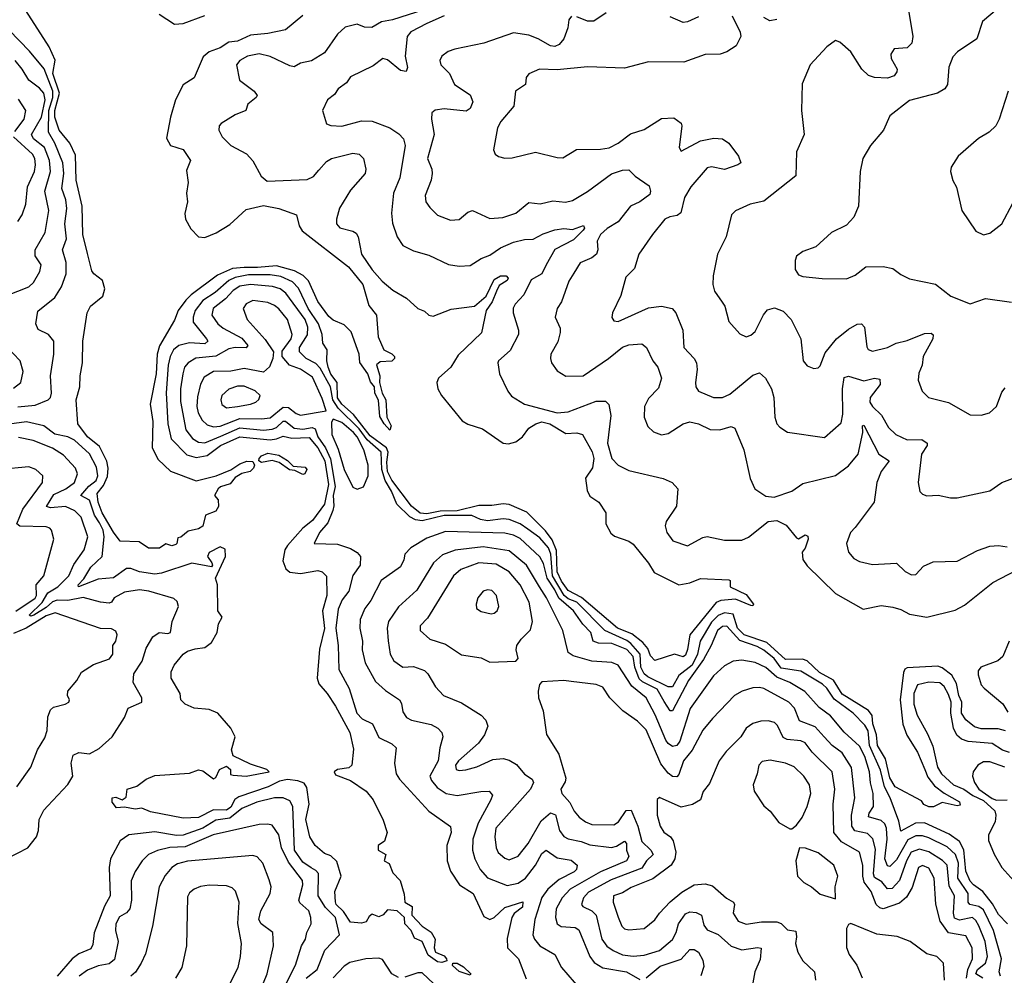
# Model space of a CAD drawing. Extents: x 1552033 to 1694788, y 811965 to 917215.
# Tile 364 of 632: x 1632883 to 1637411, y 899819 to 904213. Entities that reach past the tile are written whole.
import ezdxf

# ---------------------------------------------------------------- set-up
doc = ezdxf.new("R2010")
doc.units = 0

msp = doc.modelspace()

# ---------------------------------------------------------------- linework, layer by layer
at = {"layer": '0CON20XD'}
for points in [[(1634185, 904231.5), (1634105, 904166.2), (1634025, 904149.4), (1633945, 904141.1), (1633885, 904114.6), (1633845, 904109.7), (1633805, 904083.2), (1633755, 904064.8), (1633727.5, 904042.5), (1633685, 903946.2), (1633635, 903912.7), (1633600, 903845), (1633576.7, 903765), (1633558.3, 903668.3), (1633577.5, 903635), (1633635, 903616.7), (1633668.8, 903565), (1633650.3, 903519.7), (1633657.8, 903465), (1633650.7, 903415), (1633654.9, 903375), (1633642.5, 903322.5), (1633645.6, 903295.6), (1633671, 903251), (1633706.2, 903215), (1633735, 903211), (1633786.7, 903233.3), (1633849.2, 903270.8), (1633925, 903339.8), (1634005, 903358.3), (1634075, 903344.3), (1634155.9, 903315.9), (1634168.2, 903265), (1634182.6, 903242.6), (1634395, 903076.1), (1634461.2, 902995), (1634488.3, 902898.3), (1634524.2, 902855), (1634532.5, 902755), (1634557.5, 902695), (1634595, 902677.1), (1634607.1, 902665), (1634607.1, 902655), (1634595, 902643.1), (1634540.6, 902639.4), (1634524.6, 902625.4), (1634539.2, 902575), (1634538, 902545), (1634550.9, 902495), (1634567.7, 902465), (1634572.2, 902385), (1634592.2, 902345), (1634585, 902326), (1634559.6, 902355), (1634538.9, 902388.9), (1634533.4, 902463.4), (1634516.9, 902495), (1634514.3, 902525), (1634497.3, 902547.3), (1634485, 902584.2), (1634447.4, 902637.4), (1634444.4, 902675), (1634407.8, 902777.8), (1634375, 902810), (1634325, 902830.8), (1634305, 902847.5), (1634255, 902917.1), (1634211.8, 903011.8), (1634187.4, 903037.4), (1634147.6, 903057.6), (1634065, 903081.5), (1633977.1, 903072.9), (1633915.9, 903074.1), (1633861.5, 903068.5), (1633792.3, 903037.7), (1633672, 902948), (1633647.2, 902922.8), (1633612.9, 902875), (1633595, 902831.4), (1633526.3, 902713.7), (1633516.3, 902675), (1633510.9, 902585), (1633483.6, 902445), (1633496.4, 902365), (1633493.2, 902245), (1633520.9, 902190.9), (1633576.6, 902136.6), (1633695, 902093.1), (1633786.7, 902115), (1633855, 902142.9), (1633895, 902170), (1633927.8, 902182.2), (1633955, 902180.9), (1633963.8, 902165), (1633958.9, 902151.1), (1633943.8, 902136.2), (1633904.2, 902125.8), (1633875, 902108.2), (1633851.2, 902078.8), (1633806.2, 902065), (1633795.8, 902055), (1633780, 902025), (1633796.7, 902005), (1633797.5, 901975), (1633785, 901952.5), (1633737.5, 901935), (1633726.2, 901883.8), (1633705, 901871.2), (1633658.6, 901861.4), (1633625, 901833.8), (1633610, 901830), (1633606.7, 901805), (1633600.7, 901799.3), (1633583.3, 901793.3), (1633555, 901802.5), (1633527, 901783), (1633515, 901782.5), (1633475, 901782.9), (1633432.7, 901812.7), (1633345, 901814.4), (1633315, 901856.6), (1633263, 901945), (1633244.6, 901995), (1633239.8, 902035), (1633268.7, 902071.3), (1633287.1, 902112.9), (1633290.4, 902150.4), (1633283.7, 902183.7), (1633250.1, 902250.1), (1633195.4, 902295), (1633150, 902355), (1633143.5, 902465), (1633160.7, 902525), (1633162.1, 902575), (1633172.6, 902635), (1633173.3, 902735), (1633193.2, 902865), (1633209.5, 902895), (1633265, 902941.1), (1633274.7, 902975), (1633264.2, 903014.2), (1633224.3, 903044.3), (1633215, 903058), (1633195, 903138.1), (1633174, 903225), (1633171.2, 903355), (1633143.3, 903475), (1633140.6, 903590.6), (1633113.2, 903645), (1633064.6, 903704.6), (1633045, 903764.5), (1633045.5, 903795), (1633065.7, 903875), (1633035.1, 903965), (1633046.5, 904026.5), (1633018.2, 904088.2), (1632912, 904255)], [(1634775, 904268.9), (1634597.2, 904212.8), (1634546.7, 904203.3), (1634503.1, 904176.9), (1634469.2, 904179.2), (1634435, 904191.9), (1634380.9, 904179.1), (1634345, 904147.1), (1634285, 904060.5), (1634226, 904024), (1634175, 904013.5), (1634145, 903996.7), (1634125, 904000.4), (1634035, 904043.6), (1633985, 904055.4), (1633930.8, 904045), (1633895.8, 904025), (1633880, 904005), (1633894.5, 903935), (1633961.9, 903885), (1633975.8, 903865), (1633970.8, 903855), (1633932, 903825), (1633923.8, 903795), (1633875, 903775.6), (1633809.2, 903735), (1633801.4, 903725), (1633799.4, 903705), (1633814.5, 903675), (1633854.7, 903634.7), (1633926, 903596), (1633955, 903564), (1633993.2, 903493.2), (1634021.2, 903471.2), (1634205, 903477.9), (1634235, 903491.5), (1634259.1, 903520.9), (1634295, 903561.1), (1634316.7, 903575), (1634415, 903598.9), (1634445, 903594), (1634463.8, 903575), (1634475.7, 903525.7), (1634471.9, 903505), (1634405, 903428.5), (1634354, 903346), (1634339.6, 903295), (1634340.9, 903275), (1634356.2, 903256.2), (1634415, 903241.1), (1634431.4, 903231.4), (1634439.5, 903215), (1634454.7, 903134.7), (1634505, 903062.2), (1634550.2, 903010.2), (1634598.7, 902968.7), (1634661.8, 902931.8), (1634715, 902885.6), (1634745, 902872.3), (1634765, 902854.6), (1634785, 902849.6), (1634867.8, 902882.2), (1634975, 902895.6), (1635028.3, 902941.7), (1635065, 903018.9), (1635095, 903035.9), (1635120, 903035), (1635130, 903025), (1635125, 903013.8), (1635088.9, 902991.1), (1635075.9, 902964.1), (1635055.6, 902915), (1635029.2, 902875), (1635007.2, 902772.8), (1634900.1, 902669.9), (1634865.4, 902614.6), (1634809.5, 902565), (1634801.3, 902545), (1634806.8, 902515), (1634823.8, 902485), (1634918.9, 902368.9), (1634945, 902353.5), (1635011.2, 902331.2), (1635106.7, 902265), (1635132, 902262), (1635165, 902271.9), (1635196.3, 902295), (1635225.5, 902334.5), (1635257.4, 902355), (1635285, 902363.6), (1635321.3, 902355), (1635395, 902309.9), (1635445, 902313.5), (1635471.7, 902305), (1635516.3, 902226.3), (1635523.2, 902195), (1635517.8, 902152.2), (1635485.6, 902105), (1635492.3, 902047.7), (1635505, 902021.9), (1635546.9, 901995), (1635579.4, 901945), (1635579.2, 901895), (1635601.5, 901851.5), (1635618.1, 901838.1), (1635685, 901815.5), (1635705, 901802), (1635775, 901713.8), (1635800.5, 901670.5), (1635915, 901614), (1635965, 901624), (1636015, 901643.8), (1636145, 901637.5), (1636150, 901635), (1636150, 901605), (1636225, 901570), (1636257.5, 901525), (1636255, 901517.5), (1636245, 901520), (1636175, 901548.7), (1636107.4, 901542.6), (1636086.3, 901533.6), (1635965.6, 901384.4), (1635955, 901316.7), (1635945, 901291.2), (1635935, 901282.5), (1635895, 901296.2), (1635805, 901266.7), (1635785, 901287.5), (1635771.9, 901321.9), (1635749.6, 901349.6), (1635699, 901389), (1635632.5, 901415), (1635466.5, 901556.5), (1635405, 901587.7), (1635375, 901630.9), (1635355, 901674.6), (1635351.5, 901771.5), (1635331.4, 901821.4), (1635301.9, 901861.9), (1635215, 901948.4), (1635135, 901984.3), (1635107.3, 901987.3), (1635055, 901978.8), (1634995, 901978.9), (1634895, 901955.2), (1634816.3, 901953.7), (1634755, 901940.5), (1634725, 901943.5), (1634685, 901975.6), (1634594, 902095), (1634574.8, 902134.8), (1634571.3, 902178.7), (1634578.4, 902225), (1634571, 902245), (1634495, 902299.8), (1634417.9, 902397.9), (1634365, 902445.7), (1634345, 902474.1), (1634342.9, 902545), (1634315, 902583.2), (1634302.6, 902615), (1634296, 902645), (1634297, 902695), (1634278.1, 902725), (1634274, 902765), (1634256.9, 902815), (1634210.3, 902885), (1634165, 902979.2), (1634137.6, 903007.6), (1634085, 903032.7), (1634035, 903040.3), (1633935, 903039.7), (1633875, 903027.4), (1633845.9, 903014.1), (1633781.7, 902958.3), (1633725, 902921.1), (1633690.4, 902875), (1633680.4, 902845), (1633681.6, 902821.6), (1633742.3, 902745), (1633747.9, 902735), (1633735, 902723.1), (1633665, 902726.5), (1633614.9, 902715.1), (1633590.8, 902695), (1633575.4, 902664.6), (1633566.4, 902625), (1633556.9, 902496.9), (1633563.9, 902355), (1633579.5, 902285), (1633651.8, 902211.8), (1633695, 902199.8), (1633745, 902209.2), (1633806.8, 902255), (1633895, 902294.1), (1634035, 902280.9), (1634065, 902284.9), (1634095, 902297.5), (1634135, 902288.6), (1634215, 902291.6), (1634255.2, 902245), (1634286.2, 902183.8), (1634303.9, 902075), (1634284.8, 901985.2), (1634229.3, 901910.7), (1634185, 901874.8), (1634115.5, 901795), (1634102.8, 901775), (1634094, 901725), (1634107.5, 901687.5), (1634125, 901673.2), (1634175, 901665.7), (1634255, 901680.4), (1634274, 901674), (1634294.5, 901654.5), (1634295.3, 901565), (1634276.3, 901495), (1634285, 901413.3), (1634261.7, 901318.3), (1634251.1, 901185), (1634259.7, 901159.7), (1634297.7, 901115), (1634335, 901056.5), (1634401.1, 900935), (1634418.3, 900858.3), (1634410.8, 900785), (1634397.6, 900772.4), (1634345, 900765.7), (1634328.8, 900755), (1634335, 900741.4), (1634404.1, 900714.1), (1634476.5, 900665), (1634509.2, 900625), (1634555, 900532.5), (1634573.3, 900475), (1634561.2, 900435), (1634531.2, 900415), (1634532, 900395), (1634566.7, 900375), (1634560, 900345), (1634583, 900333), (1634599.3, 900289.3), (1634632.5, 900255), (1634651.7, 900191.7), (1634654.7, 900154.7), (1634688.8, 900135), (1634686.2, 900095), (1634735, 900044.5), (1634775, 900018), (1634794.4, 899985), (1634789.2, 899945), (1634795, 899925.8), (1634835, 899908.5), (1634846.5, 899895), (1634847.1, 899885), (1634825, 899877.5), (1634805, 899881.5), (1634761.1, 899911.1), (1634734.2, 899975), (1634699.6, 899989.6), (1634684.3, 900025), (1634653.8, 900055), (1634652.5, 900085), (1634620, 900115), (1634575, 900120), (1634555, 900097.5), (1634535, 900087.5), (1634505, 900100), (1634490.7, 900089.3), (1634476, 900064), (1634455, 900058.8), (1634405, 900062.5), (1634372.7, 900112.7), (1634338.8, 900145), (1634336.4, 900156.4), (1634332, 900205), (1634361.4, 900275), (1634341.8, 900341.8), (1634315, 900368.8), (1634285, 900379.2), (1634242, 900415), (1634217.1, 900455), (1634198.5, 900535), (1634214.7, 900605.3), (1634203.2, 900683.2), (1634191.7, 900701.7), (1634163.2, 900713.2), (1634115, 900719.2), (1634078.6, 900711.4), (1634025.7, 900685), (1633890.8, 900639.3), (1633873.4, 900626.6), (1633855, 900592.7), (1633835, 900577.9), (1633775, 900579.2), (1633705, 900544.6), (1633635, 900541.4), (1633485, 900570), (1633445, 900587.5), (1633415, 900583.3), (1633365, 900592.5), (1633328.3, 900588.3), (1633308, 900615), (1633309.2, 900635), (1633325, 900637.3), (1633355, 900625.7), (1633372.7, 900637.3), (1633377.5, 900675), (1633421.5, 900688.5), (1633465, 900720.3), (1633505, 900737.5), (1633665, 900747.8), (1633705, 900763.3), (1633725, 900759.2), (1633775, 900722.5), (1633785, 900728.8), (1633801.5, 900765), (1633835, 900780.6), (1633852.7, 900765), (1633852.7, 900742.7), (1633865, 900739.2), (1633925, 900734.3), (1634030, 900755), (1634020, 900765), (1633945, 900789.4), (1633865, 900827.5), (1633857.8, 900855), (1633874.4, 900915), (1633853.9, 900955), (1633794.8, 901024.8), (1633755, 901040.4), (1633685, 901046.5), (1633644.2, 901065), (1633624.2, 901085), (1633622, 901115), (1633580, 901185), (1633579.2, 901215), (1633594, 901245), (1633635, 901295.8), (1633655, 901310), (1633690.8, 901320.8)], [(1637378, 904262), (1637310.6, 904205), (1637285, 904124.4), (1637195.6, 904065), (1637175, 904041.4), (1637156, 903994), (1637149.5, 903915), (1637138.1, 903895), (1637104.7, 903875.3), (1636975, 903841.9), (1636885, 903771.2), (1636855.6, 903704.4), (1636795.8, 903635), (1636760.8, 903575), (1636748, 903515), (1636741.2, 903355), (1636718.8, 903305), (1636685, 903268.8), (1636616.7, 903235), (1636545, 903168.8), (1636485, 903147.5), (1636456.2, 903125), (1636450, 903105), (1636450, 903065), (1636465, 903040), (1636485, 903032), (1636573.2, 903023.2), (1636685, 903020.8), (1636725, 903038), (1636775, 903077.1), (1636855, 903078.6), (1636899.5, 903069.5), (1636935, 903041.2), (1636975, 903020.8), (1637095, 902997.5), (1637165, 902941.1), (1637255, 902907.1), (1637325, 902931.1), (1637445, 902914.6)], [(1633525, 904238.5), (1633595, 904192.7), (1633635, 904195.4), (1633735, 904232.3)], [(1634835, 904231.1), (1634755, 904195.8), (1634682.7, 904157.3), (1634664.6, 904135), (1634656.6, 904045), (1634667.5, 903992.5), (1634660.5, 903975), (1634635, 903978.7), (1634575, 904027.7), (1634553.8, 904035), (1634508.8, 904001.2), (1634405, 903950), (1634386.7, 903923.3), (1634348, 903895), (1634330.9, 903869.1), (1634298.6, 903845), (1634275.7, 903795), (1634295, 903734), (1634315, 903726.9), (1634365, 903723.8), (1634455, 903748), (1634505, 903745.9), (1634585.7, 903715), (1634627.4, 903687.4), (1634648.2, 903665), (1634655.4, 903635), (1634632, 903485), (1634602.7, 903415), (1634593.1, 903323.1), (1634598, 903278), (1634618.9, 903215), (1634645.8, 903175), (1634695, 903149.5), (1634765, 903130.9), (1634855, 903086.9), (1634905, 903080), (1634955, 903083.1), (1635005, 903115.6), (1635045, 903130.4), (1635095, 903163.8), (1635155, 903190.4), (1635205, 903202.9), (1635245, 903203.2), (1635291, 903229), (1635345, 903247.2), (1635385, 903252.7), (1635425, 903248), (1635476, 903266), (1635480.9, 903255), (1635475.3, 903245), (1635429.9, 903200.1), (1635344.5, 903155.5), (1635304.3, 903085), (1635285, 903044.6), (1635235, 903016.5), (1635201.9, 902948.1), (1635162.7, 902905), (1635153.4, 902886.6), (1635152.3, 902865), (1635176.6, 902785), (1635177.2, 902765), (1635138.3, 902691.7), (1635085.8, 902645), (1635082.5, 902635), (1635089.2, 902585), (1635128.1, 902505), (1635145, 902481.4), (1635204.6, 902444.6), (1635355, 902404.6), (1635405, 902409.2), (1635535, 902458.5), (1635578.1, 902458.1), (1635593, 902443), (1635602.2, 902392.2), (1635587.3, 902265), (1635606.2, 902195), (1635636.2, 902165), (1635685, 902140.6), (1635842.7, 902102.7), (1635883.3, 902085), (1635910, 902055), (1635904.1, 901975.9), (1635855.8, 901905), (1635851.4, 901885), (1635858.9, 901855), (1635886.3, 901816.3), (1635955, 901794.1), (1636025, 901832.6), (1636045, 901837), (1636125, 901819.7), (1636205, 901819.4), (1636235, 901834.1), (1636325, 901904.9), (1636365, 901910.5), (1636408, 901888), (1636455, 901830), (1636465, 901826), (1636495, 901843.8), (1636508, 901838), (1636509.2, 901825), (1636495, 901782.5), (1636481.9, 901765), (1636485, 901731.2), (1636505, 901702), (1636635, 901574.4), (1636762, 901502), (1636845, 901518.6), (1636898.3, 901511.7)], [(1635421.3, 904228.7), (1635408.2, 904211.8), (1635404.6, 904175), (1635385.7, 904124.3), (1635365, 904099.6), (1635345, 904089.6), (1635325, 904092.2), (1635268.2, 904125), (1635225, 904141.1), (1635155, 904152.3), (1635017.5, 904105), (1634885, 904078.1), (1634853.9, 904066.1), (1634824.2, 904045), (1634815.8, 904025), (1634820, 904005), (1634859.2, 903965), (1634882.5, 903915), (1634955, 903867.5), (1634966.7, 903835), (1634955.7, 903805), (1634937.1, 903792.9), (1634835, 903802.9), (1634793.6, 903796.4), (1634779.2, 903785), (1634776.5, 903755), (1634789.4, 903685), (1634758.2, 903575), (1634778.2, 903525), (1634780, 903505), (1634775.5, 903475), (1634747.3, 903405), (1634751.5, 903375), (1634768.9, 903348.9), (1634805, 903314.4), (1634865, 903290.5), (1634905, 903294.5), (1634945, 903328.1), (1634965, 903335.6), (1635045, 903298.9), (1635105, 903303.1), (1635165, 903322.9), (1635225, 903371.8), (1635276.6, 903366.6), (1635335, 903379.6), (1635394, 903374), (1635425, 903381.8), (1635495, 903423.2), (1635605, 903503.6), (1635655, 903521.2), (1635685, 903521.8), (1635713.6, 903493.6), (1635778.7, 903448.7), (1635784.4, 903425), (1635780.5, 903409.5), (1635734.8, 903375.2), (1635692.2, 903355), (1635635, 903283.8), (1635585, 903252.7), (1635554.6, 903225), (1635538.8, 903195), (1635541.8, 903155), (1635536.4, 903135), (1635515, 903118.2), (1635460.6, 903095), (1635432.5, 903047.5), (1635409.5, 903010.5), (1635375, 902916.2), (1635355.8, 902885), (1635345.6, 902845), (1635368.4, 902795), (1635368.6, 902775), (1635357.6, 902732.4), (1635326.7, 902675), (1635324.4, 902655), (1635328.6, 902635), (1635355, 902598), (1635395, 902574.4), (1635475, 902575.6), (1635591.2, 902655), (1635655, 902706.5), (1635685, 902717.8), (1635745, 902722.9), (1635765.6, 902705), (1635794.5, 902645), (1635818.1, 902615), (1635835.5, 902565), (1635821.7, 902518.3), (1635775, 902470.9), (1635756.1, 902435), (1635754.6, 902385), (1635772.7, 902342.7), (1635797.6, 902317.6), (1635835, 902304.5), (1635865, 902310.8), (1635935, 902354), (1635965, 902363.4), (1636005, 902355.3), (1636058.5, 902328.5), (1636102.5, 902327.5), (1636155, 902342.5), (1636172.5, 902335), (1636212.9, 902235), (1636243, 902103), (1636264.2, 902055), (1636315, 902022), (1636353, 902017), (1636435, 902045.5), (1636485, 902080), (1636635, 902116.7), (1636695, 902161.3), (1636739.4, 902215), (1636760.3, 902315), (1636760, 902345), (1636765, 902349.2), (1636835, 902215.4), (1636881.4, 902185), (1636845.5, 902135), (1636825.8, 902085), (1636812.2, 901995), (1636725, 901878.5), (1636704.4, 901855), (1636685.6, 901805), (1636694.4, 901765), (1636720, 901735), (1636745, 901720.9), (1636805, 901707.3), (1636915, 901714.2), (1636955, 901676.2), (1636985, 901660), (1637005, 901662.5), (1637039.3, 901700.7), (1637085, 901720), (1637195, 901723.8), (1637288.1, 901771.9), (1637345, 901791.4), (1637385, 901795.7), (1637425, 901789.4)], [(1636160.4, 904230.4), (1636196.9, 904155), (1636199.2, 904135), (1636177.6, 904092.4), (1636135, 904064.5), (1636105, 904054.5), (1636035, 904052.2), (1635938, 904018), (1635775, 904019.4), (1635665, 903990.6), (1635495, 903996.2), (1635355, 903982), (1635274.5, 903985.5), (1635225, 903963.8), (1635212.7, 903947.3), (1635210, 903915), (1635163.1, 903885), (1635155.3, 903814.7), (1635096.5, 903745), (1635080.9, 903715), (1635062, 903615), (1635070, 903595), (1635085, 903583.8), (1635115, 903576.2), (1635147.7, 903577.7), (1635255, 903603.3), (1635355, 903578.6), (1635381.7, 903578.3), (1635444.5, 903615.5), (1635555, 903616.9), (1635595, 903623.3), (1635635, 903644.5), (1635691.7, 903688.3), (1635755, 903707.8)], [(1635581.2, 904245), (1635523.6, 904206.4), (1635495, 904205.6), (1635445, 904226.5)], [(1636005, 904225.4), (1635955, 904202.7), (1635935, 904200.3), (1635875, 904225.8)], [(1636972.2, 904247.8), (1636990, 904135), (1636986.2, 904105), (1636965, 904084.2), (1636905, 904079.2), (1636888.9, 904055), (1636891.1, 904035), (1636918.1, 903985), (1636917.5, 903972.5), (1636904.2, 903955), (1636875, 903944.7), (1636815, 903947.6), (1636786.9, 903956.9), (1636756.4, 903985), (1636705, 904065.7), (1636655, 904110), (1636635, 904116.7), (1636595, 904088.8), (1636518.8, 904005), (1636482.3, 903917.7), (1636478.8, 903795), (1636490.8, 903685), (1636455.8, 903605), (1636452.9, 903495), (1636305, 903378.1), (1636243.3, 903365), (1636175, 903333.3), (1636156.7, 903315), (1636132, 903215), (1636092, 903135), (1636072, 903035), (1636071.2, 902995), (1636078.8, 902965), (1636114.1, 902914.1), (1636126, 902895), (1636143.8, 902825), (1636195, 902768.8), (1636224.3, 902754.3), (1636245, 902761.9), (1636265, 902778.6), (1636303.6, 902856.4), (1636321.7, 902878.3), (1636355, 902887.5), (1636395, 902872.5), (1636430.9, 902835), (1636475.9, 902745.9), (1636485.7, 902645), (1636505, 902620.8), (1636535, 902609.2), (1636555, 902611.4), (1636565, 902621.2), (1636588.2, 902681.8), (1636639.6, 902745), (1636695, 902789.6), (1636735, 902812.7), (1636755, 902814.4), (1636769.2, 902799.2), (1636778.5, 902708.5), (1636785.7, 902695.7), (1636805, 902689.4), (1636875, 902705.3), (1636914.2, 902725.7), (1636965, 902737.2), (1637045, 902770), (1637075, 902771.9), (1637083.5, 902763.5), (1637082.3, 902745), (1637038.8, 902665), (1637033.2, 902625), (1637018.3, 902588.3), (1637015.8, 902555), (1637034.3, 902505), (1637063.3, 902475), (1637155, 902453.1), (1637255, 902396), (1637305.6, 902394.4), (1637343.3, 902405), (1637375, 902433.8), (1637400.2, 902499.8), (1637415, 902520.8)], [(1636365, 904214.4), (1636333, 904207), (1636305, 904222.5)], [(1632875, 902433.1), (1632955, 902440.3), (1633014.7, 902465.3), (1633024.6, 902475.4), (1633029.1, 902495), (1633025.3, 902575), (1633040, 902675), (1633040.5, 902735), (1633015.8, 902765), (1632967.8, 902787.8), (1632956.9, 902815), (1632966.7, 902873.3), (1633044.2, 902935.7), (1633076, 902985), (1633097.6, 903045), (1633097.1, 903097.1), (1633080.6, 903155), (1633098.3, 903205), (1633090.5, 903275), (1633099.8, 903345), (1633094.8, 903385.2), (1633077, 903437), (1633085.8, 903505), (1633082.5, 903555), (1633045.5, 903645), (1633015.2, 903695), (1633017.7, 903795), (1633035.9, 903855), (1633035.7, 903885), (1632996.3, 903986.3), (1632928.4, 904068.4), (1632835.4, 904165)], [(1632824.4, 902945), (1632925.6, 902985), (1632946.2, 903005), (1632976.2, 903055), (1632982.1, 903085), (1632955, 903127.5), (1632954, 903154), (1633001.2, 903235), (1633017, 903335), (1632998.3, 903425), (1633024.5, 903515), (1633020.3, 903565), (1632997, 903625), (1632946.2, 903665), (1632936.9, 903685), (1632983.7, 903765), (1633000.4, 903845), (1632994.7, 903875), (1632975, 903898.2), (1632925, 903934.7), (1632895.2, 903985), (1632862.8, 904025)], [(1632860.5, 903699.5), (1632904.1, 903755), (1632912.3, 903795), (1632877.5, 903847.5)], [(1637429.2, 903885), (1637388, 903755), (1637372, 903725), (1637341.2, 903695), (1637293.3, 903666.7), (1637198.8, 903585), (1637166.7, 903535), (1637163.8, 903515), (1637174.2, 903474.2), (1637192.3, 903442.3), (1637216.2, 903335), (1637280.5, 903240.5), (1637315, 903224), (1637345, 903232), (1637400, 903275), (1637451.3, 903368.7)], [(1635755, 903707.8), (1635835, 903758.6), (1635892.3, 903762.3), (1635925, 903736.7), (1635928.8, 903725), (1635916, 903625), (1635925, 903608.8), (1636015, 903655.5), (1636075, 903667.5), (1636115, 903665.7), (1636144.2, 903645), (1636188.6, 903585), (1636199.2, 903555), (1636186.7, 903545), (1636125, 903524.8), (1636065, 903535.7), (1636045, 903531.4), (1635969.5, 903445), (1635940, 903395), (1635924.5, 903325), (1635907.6, 903312.4), (1635873.4, 903306.6), (1635850.6, 903295), (1635793.1, 903225), (1635730.6, 903135), (1635710.9, 903069.1), (1635670.9, 903029.1), (1635648.6, 902945), (1635610, 902865), (1635606.4, 902843.6), (1635615, 902828.8), (1635635, 902825.8), (1635775, 902888.7), (1635835, 902895.4), (1635884.2, 902885), (1635900.5, 902865), (1635932.3, 902785), (1635938.2, 902705), (1635984.4, 902655), (1635995.5, 902635), (1635998.2, 902605), (1635990.6, 902545), (1635992.9, 902525), (1636005.5, 902505.5), (1636073.3, 902475), (1636115, 902475.4), (1636148.7, 902491.3), (1636255, 902578.1), (1636285, 902589.2), (1636312.9, 902565), (1636341.1, 902515), (1636352.2, 902475), (1636355.6, 902385), (1636365.8, 902355), (1636378.7, 902338.7), (1636415, 902315.7), (1636585, 902291.4), (1636661.3, 902358.7), (1636669.5, 902399.5), (1636666.7, 902515), (1636675, 902567.8), (1636695, 902574.5), (1636765, 902552.5), (1636815, 902565.3), (1636839.6, 902559.6), (1636840.3, 902535), (1636793.8, 902475), (1636793.7, 902455), (1636804.7, 902435), (1636846.2, 902395), (1636878.3, 902338.3), (1636913.1, 902305), (1636965, 902281.5), (1637032.7, 902282.7), (1637057.1, 902265), (1637056.5, 902255), (1637030.5, 902215), (1637015.6, 902085), (1637023.4, 902043.4), (1637035, 902030.8), (1637055, 902024.3), (1637106.8, 902026.8), (1637164.3, 902014.3), (1637195, 902014.3), (1637345, 902046.7), (1637400, 902085), (1637461.7, 902108.3)], [(1632875.3, 903284.7), (1632895.4, 903315), (1632911.2, 903365), (1632918.7, 903445), (1632952, 903515), (1632956.8, 903545), (1632952.8, 903575), (1632942.5, 903595), (1632855.2, 903675)], [(1637417.1, 900942.9), (1637382.7, 900952.7), (1637305, 900952.2), (1637275, 900961.8), (1637235, 900993.4), (1637215, 901023.5), (1637215.6, 901075), (1637202.1, 901105), (1637191.2, 901161.2), (1637169.5, 901199.5), (1637125, 901232.3), (1637105, 901239.8), (1636965, 901232.9), (1636953.7, 901226.3), (1636948.5, 901211.5), (1636932.1, 901085), (1636944.2, 900974.2), (1636963.4, 900923.4), (1637012.8, 900845), (1637045.6, 900765.6), (1637059.3, 900729.3), (1637090.4, 900690.4), (1637135, 900656), (1637205, 900616.7), (1637209.1, 900600.9), (1637195, 900598.1), (1637126.1, 900613.9), (1637086.4, 900593.6), (1637065, 900592.9), (1637042, 900605), (1637031.2, 900621.2), (1636910, 900685), (1636885, 900726.4), (1636865.4, 900815), (1636828.4, 900875), (1636823.3, 900925), (1636806.7, 900975), (1636803, 901013), (1636787.2, 901037.2), (1636665, 901112.1), (1636625.4, 901175.4), (1636561.5, 901211.5), (1636504.8, 901265), (1636483.2, 901273.2), (1636405, 901270.3), (1636319.2, 901349.2), (1636214.7, 901384.7), (1636184.9, 901414.8), (1636165, 901480.2), (1636125, 901484.9), (1636095, 901472.6), (1636065, 901442.6), (1636012.4, 901355), (1636001, 901295), (1635976.4, 901245), (1635915, 901197), (1635885, 901144.8), (1635865, 901145.6), (1635771.5, 901191.5), (1635755.5, 901205), (1635740.6, 901235), (1635737.1, 901295), (1635693.4, 901345), (1635675, 901358.8), (1635573.7, 901403.7), (1635445, 901533.9), (1635405, 901550.6), (1635386.7, 901565), (1635333.6, 901655), (1635326.1, 901756.1), (1635315.3, 901785), (1635275, 901829.7), (1635220.9, 901870.9), (1635185, 901894.5), (1635134, 901914), (1635107.1, 901917.1), (1635035, 901908.9), (1635002.9, 901915), (1634963.3, 901933.3), (1634835, 901932.5), (1634735, 901908.8), (1634703.1, 901913.1), (1634676.8, 901926.8), (1634618.2, 901985), (1634593.7, 902045), (1634563.4, 902093.4), (1634549.3, 902145), (1634545.5, 902225), (1634481.1, 902281.1), (1634445, 902331.2), (1634347.4, 902427.4), (1634324.1, 902465), (1634312.7, 902525), (1634265, 902611), (1634245, 902632.5), (1634201.5, 902655), (1634169.4, 902685), (1634170.6, 902705), (1634206.7, 902763.3), (1634208.6, 902798.6), (1634196.1, 902835), (1634107.3, 902955), (1634081.8, 902975), (1634045.8, 902985.9), (1633945, 902995.4), (1633895, 902987.1), (1633865, 902968), (1633830, 902930), (1633772.9, 902885), (1633767.1, 902855), (1633793.9, 902815), (1633819.2, 902795), (1633905, 902748.9), (1633933.3, 902715), (1633925, 902703.8), (1633875, 902706.1), (1633845, 902700), (1633785, 902666.1), (1633693.4, 902656.6), (1633658, 902635), (1633642, 902615), (1633633.5, 902585), (1633622.5, 902515), (1633623.2, 902456.8), (1633647.8, 902327.8), (1633677.8, 902287.8), (1633705, 902270.7), (1633735, 902266.7), (1633808.4, 902298.4), (1633895, 902336.7), (1634005, 902326.2), (1634045, 902329.5), (1634065, 902338.4), (1634095, 902367.4), (1634105, 902366.2), (1634145, 902334.5), (1634185, 902329.5), (1634228.1, 902338.1), (1634241.8, 902331.8), (1634254.7, 902295), (1634289.2, 902245), (1634313.4, 902193.4), (1634333.5, 902066.5), (1634324.3, 902025), (1634328.1, 901978.1), (1634323.7, 901956.3), (1634300.2, 901899.8), (1634261.9, 901855), (1634237.5, 901805), (1634345, 901801.5), (1634405, 901781.8), (1634435, 901763.6), (1634450.8, 901745), (1634449.5, 901705), (1634415, 901656.9), (1634397.2, 901585), (1634365.8, 901545), (1634347.8, 901502.2), (1634337, 901415), (1634348.6, 901335), (1634350.7, 901225), (1634398.4, 901138.4), (1634434.1, 901024.1), (1634457.7, 900997.7), (1634506.2, 900975), (1634535, 900912.1), (1634595, 900883.1), (1634614.4, 900865), (1634606.4, 900795), (1634615.4, 900745), (1634630.1, 900720.1), (1634765, 900573.5), (1634865, 900503.3), (1634867.5, 900475), (1634847.3, 900415), (1634848.9, 900345), (1634865, 900297.5), (1634906.2, 900235), (1634968.2, 900195), (1635018.6, 900088.6), (1635045, 900075.3), (1635066, 900084), (1635115, 900131.2), (1635196.7, 900156.7), (1635195, 900132.3), (1635157.4, 900102.6), (1635147.3, 900085), (1635125, 899988.8), (1635127.2, 899945), (1635176.6, 899895), (1635211.9, 899801.9)], [(1633775, 902340.2), (1633805, 902344), (1633895, 902378.4), (1633995, 902377.1), (1634035, 902382.5), (1634095, 902431.1), (1634119.2, 902429.2), (1634155, 902401.5), (1634175, 902394.4), (1634292.5, 902415), (1634275, 902470.6), (1634229.3, 902569.3), (1634175, 902606.6), (1634124.9, 902624.9), (1634090.2, 902665), (1634091.1, 902688.9), (1634131.2, 902745), (1634136.4, 902765), (1634115.3, 902835), (1634075, 902884.1), (1634055, 902899.4), (1634025, 902911.8), (1633955, 902921.1), (1633925, 902906.7), (1633911.1, 902885), (1633928.8, 902835), (1634013, 902743), (1634050, 902685), (1634047.3, 902655), (1634032.8, 902617.2), (1634005, 902591.7), (1633915, 902608.5), (1633855, 902597.1), (1633775, 902595.2), (1633731.2, 902568.8), (1633715, 902537.1), (1633700.7, 902479.3), (1633698.7, 902435), (1633704.7, 902405.3), (1633722, 902372), (1633745, 902349.3), (1633775, 902340.2)], [(1632855, 902518.2), (1632889.1, 902545), (1632899.6, 902595), (1632885.5, 902645), (1632821, 902711)], [(1633835, 902428.5), (1633885, 902434), (1633945, 902444.8), (1633968.6, 902455), (1633982.9, 902467.1), (1633990, 902485), (1633965.8, 902505.8), (1633915, 902527.8), (1633885, 902527.9), (1633845, 902514), (1633812.7, 902485), (1633808.7, 902465), (1633812.9, 902442.9), (1633835, 902428.5)], [(1633690.8, 901320.8), (1633735, 901325.6), (1633765, 901348.6), (1633791.5, 901395), (1633797.1, 901435), (1633813.8, 901465), (1633794.7, 901495), (1633792.5, 901615), (1633783.2, 901645), (1633830.4, 901745), (1633827.8, 901777.8), (1633805, 901788.4), (1633755, 901763.2), (1633746.7, 901745), (1633766.8, 901715), (1633770.3, 901705), (1633765, 901696.5), (1633674.7, 901714.7), (1633535, 901667.4), (1633505, 901664), (1633435, 901673.9), (1633395, 901689.6), (1633375, 901688.7), (1633315, 901646.8), (1633245, 901640.1), (1633154.5, 901604.5), (1633151.7, 901615), (1633178.8, 901641.2), (1633210.5, 901695), (1633262.9, 901745), (1633271.2, 901835), (1633266.9, 901865), (1633250, 901900), (1633227.9, 901935), (1633205, 902003), (1633165.3, 902025), (1633201.3, 902068.7), (1633235, 902094), (1633242.7, 902115), (1633237.1, 902155), (1633205, 902217.4), (1633135, 902278.9), (1633104.3, 902294.3), (1633045, 902306.6), (1632995, 902345.7), (1632915, 902363.6), (1632835, 902353.3)], [(1634435, 902054.2), (1634463.8, 902065), (1634485.4, 902115), (1634485.4, 902164.6), (1634466.2, 902235), (1634435, 902295.2), (1634418, 902315), (1634365, 902360.8), (1634324.3, 902375.7), (1634317.1, 902362.9), (1634319.6, 902305), (1634347.9, 902237.9), (1634376.1, 902145), (1634415, 902063.8), (1634435, 902054.2)], [(1633012.4, 900597.6), (1633105, 900695.6), (1633128.2, 900735), (1633119.5, 900795), (1633128.9, 900831.1), (1633155, 900842.9), (1633205, 900837.9), (1633248.3, 900861.7), (1633308, 900915), (1633365, 901003.8), (1633382.4, 901047.6), (1633445.7, 901074.3), (1633444.4, 901095), (1633405.3, 901165), (1633408.9, 901205), (1633447.1, 901262.9), (1633465, 901322.9), (1633495, 901374.6), (1633524.7, 901395.3), (1633565, 901390.7), (1633576.9, 901395), (1633584, 901445), (1633614.3, 901515), (1633607.8, 901537.8), (1633591.7, 901551.7), (1633478, 901585), (1633435, 901591), (1633365, 901581.2), (1633318.5, 901555), (1633305.2, 901534.8), (1633295, 901529.7), (1633255.2, 901535.2), (1633175, 901556.7), (1633105, 901542.3), (1633055, 901544.5), (1633034, 901536), (1633005, 901509.5), (1632948.8, 901475), (1632935, 901469.7), (1632927.1, 901475), (1632986.6, 901533.4), (1633012.5, 901577.5), (1633058, 901605), (1633109.4, 901655), (1633132.4, 901707.6), (1633179.3, 901775), (1633196.1, 901835), (1633165.8, 901925), (1633137.3, 901955), (1633093.8, 901973.9), (1633025, 901967.7), (1633006.2, 901975), (1633040.7, 902029.3), (1633095.9, 902055), (1633135.3, 902085), (1633148.8, 902125), (1633140.1, 902150.1), (1633085, 902210.3), (1633035, 902242.4), (1632945, 902278.1), (1632878, 902292)], [(1634185, 902121.5), (1634149.4, 902139.4), (1634123.8, 902143.8), (1634076.9, 902176.9), (1634045, 902186.4), (1633995, 902176.2), (1633983.1, 902185), (1633984.4, 902195), (1633995, 902206.9), (1634025, 902219.1), (1634075, 902210.8), (1634115, 902186.4), (1634140.5, 902160.5), (1634195.5, 902155), (1634203.2, 902145), (1634195, 902124.6), (1634185, 902121.5)], [(1632865, 901493.7), (1632955, 901553.5), (1632961, 901565), (1632959.8, 901615), (1632994.7, 901655), (1633040, 901825), (1633029.4, 901865), (1633022, 901875), (1633005, 901880.9), (1632883.8, 901883.8), (1632870.8, 901895), (1632898.1, 901961.9), (1632987.7, 902085), (1632990.5, 902115), (1632958.1, 902145), (1632925, 902157.1), (1632795, 902144.4)], [(1637426.4, 900055), (1637385, 900097.9), (1637357.8, 900147.8), (1637312.5, 900205), (1637269, 900235), (1637255, 900252.5), (1637235, 900298.1), (1637225.9, 900395.9), (1637205, 900433.7), (1637157.8, 900467.8), (1637045, 900519.7), (1637002.3, 900517.7), (1636935, 900481.2), (1636927.1, 900527.2), (1636886.2, 900635), (1636859.9, 900685), (1636841.4, 900761.4), (1636791.7, 900875), (1636785, 900943.6), (1636769.5, 900969.5), (1636716.5, 901025), (1636629.1, 901089.1), (1636595, 901139), (1636575, 901157.6), (1636475, 901217.8), (1636385, 901231.1), (1636352.6, 901275), (1636305, 901314.5), (1636275, 901331.2), (1636195, 901358.5), (1636135, 901424.7), (1636115, 901422.2), (1636092.2, 901405), (1636063.4, 901335), (1636028.7, 901271.3), (1635959.6, 901175), (1635885, 901035.6), (1635875, 901035.5), (1635847.4, 901077.4), (1635814.8, 901135), (1635748, 901168), (1635732.2, 901182.2), (1635712.5, 901235), (1635704.1, 901284.1), (1635675, 901317.2), (1635606.9, 901345), (1635545, 901345.5), (1635521.2, 901355), (1635509.2, 901395), (1635473.6, 901433.6), (1635430.8, 901495), (1635362.6, 901552.6), (1635345, 901591.7), (1635309.2, 901645), (1635292.3, 901712.3), (1635275, 901743.5), (1635185, 901827.3), (1635155, 901842.1), (1635115, 901851.7), (1634841.1, 901858.9), (1634755, 901829.1), (1634681.9, 901785), (1634654, 901756), (1634649.5, 901729.5), (1634635, 901697.7), (1634545, 901634), (1634498.3, 901541.7), (1634470.9, 901505), (1634449.7, 901455), (1634447.6, 901415), (1634459.2, 901355), (1634458.4, 901315), (1634472, 901255), (1634520.3, 901170.3), (1634565, 901128.5), (1634629.4, 901085), (1634638.6, 901068.6), (1634645, 901030), (1634661.9, 901005), (1634685, 900992.3), (1634775, 900972.5), (1634805.6, 900955), (1634824.5, 900935), (1634828.8, 900915), (1634814.8, 900865), (1634807.1, 900805), (1634769.7, 900735), (1634777.4, 900715), (1634803.2, 900683.2), (1634844.8, 900654.8), (1634895.8, 900645.8), (1635004.7, 900664.7), (1635042.5, 900665), (1635057.6, 900647.6), (1635050.8, 900625), (1634991.3, 900518.7), (1634966.7, 900445), (1634965.8, 900395), (1634976.2, 900355), (1635000.9, 900305), (1635035, 900266.9), (1635125, 900231.8), (1635175, 900242.3), (1635209.7, 900265), (1635255, 900325.4), (1635285, 900378.5), (1635305, 900393.8), (1635355, 900359.2), (1635419, 900349), (1635446.7, 900325), (1635444.5, 900305), (1635433.8, 900295), (1635365, 900259.3), (1635312.8, 900215), (1635285, 900176.2), (1635252.2, 900075), (1635243.8, 900005), (1635250.9, 899985), (1635275.5, 899955), (1635344.3, 899914.3), (1635375.2, 899855.2), (1635463, 899753)], [(1637394.5, 899815), (1637388.4, 899835), (1637398.6, 899895), (1637361, 900025), (1637315, 900119.4), (1637294.7, 900134.7), (1637253.6, 900145), (1637245.2, 900155), (1637244.5, 900195), (1637197.9, 900265), (1637201.4, 900335), (1637186.5, 900375), (1637149.2, 900409.3), (1637065, 900450.3), (1637035, 900460.9), (1637005, 900460.7), (1636968.3, 900441.7), (1636915, 900349.6), (1636885, 900319.1), (1636875, 900321.8), (1636861.4, 900355), (1636872.3, 900445), (1636870.2, 900495), (1636861.3, 900515), (1636845, 900530.6), (1636787.5, 900547.5), (1636790.6, 900565), (1636809.4, 900595), (1636808.8, 900655), (1636796.5, 900703.5), (1636792.1, 900755), (1636770.6, 900825), (1636745, 900872.4), (1636675, 900937.2), (1636612.3, 901012.3), (1636559.8, 901049.8), (1636494, 901124), (1636425.6, 901165.6), (1636365, 901190.3), (1636315, 901234.8), (1636265, 901257.2), (1636205, 901267.2), (1636165, 901264.1), (1636125, 901242.5), (1636074.5, 901195.5), (1635967.4, 901045), (1635919.8, 900895), (1635905, 900876.2), (1635885, 900871.2), (1635865, 900884), (1635855, 900899.6), (1635806.3, 901016.3), (1635765, 901094.6), (1635698.6, 901148.6), (1635635, 901245.3), (1635607, 901257), (1635514.1, 901264.1), (1635428.2, 901288.2), (1635405, 901303.1), (1635380.7, 901405), (1635306.5, 901555), (1635273.3, 901605), (1635213.9, 901705), (1635135, 901771.3), (1635015, 901789.3), (1634886.2, 901773.8), (1634828.1, 901751.9), (1634786, 901715), (1634709.7, 901590.3), (1634625, 901513.6), (1634579.3, 901445), (1634573.5, 901415), (1634577.3, 901357.3), (1634587.5, 901295), (1634604.3, 901264.3), (1634645, 901235.4), (1634695, 901238.4), (1634745, 901220), (1634760.4, 901205), (1634795.5, 901145), (1634832.9, 901105), (1634915, 901071.9), (1635005, 901014.4), (1635027.5, 900992.5)], [(1635045, 901259.2), (1635165, 901264), (1635176, 901275), (1635166.7, 901315), (1635170, 901335), (1635190, 901365), (1635232.3, 901407.7), (1635241.3, 901445), (1635225.8, 901535), (1635185, 901613.8), (1635135, 901673.5), (1635075, 901709.1), (1634995, 901714.8), (1634912.5, 901685), (1634877.7, 901655), (1634759.2, 901460.8), (1634725, 901426), (1634725.8, 901405), (1634770, 901365), (1634840.8, 901340.8), (1634915, 901291.9), (1635005, 901278.6), (1635045, 901259.2)], [(1636898.3, 901511.7), (1636935, 901501.2), (1636975, 901479.1), (1637055, 901465.3), (1637185, 901497.7), (1637228.8, 901521.2), (1637358, 901625), (1637467.8, 901682.2)], [(1635051.2, 901481.2), (1635065, 901484.2), (1635079.2, 901495), (1635086.9, 901515), (1635075.5, 901565), (1635055, 901588.5), (1635035, 901591.5), (1635015, 901585.6), (1634990.6, 901555), (1634982.2, 901525), (1634984.3, 901505), (1635005, 901491.4), (1635051.2, 901481.2)], [(1632870, 900685), (1632935, 900775.7), (1632965.5, 900855), (1632998.9, 900911.1), (1633009.3, 900945), (1633012.3, 901007.7), (1633025, 901040), (1633038.3, 901051.7), (1633092.5, 901065), (1633108.8, 901075), (1633112, 901085), (1633102.5, 901105), (1633104, 901125), (1633146, 901175), (1633167.9, 901212.1), (1633222.1, 901247.9), (1633296.4, 901273.6), (1633311.4, 901295), (1633312, 901335), (1633326.2, 901355), (1633331.2, 901385), (1633325, 901401.2), (1633305, 901412.5), (1633255, 901413.1), (1633046.3, 901486.3), (1633005, 901471.5), (1632912.6, 901415), (1632855, 901390.1)], [(1637434.4, 901355), (1637405, 901284.6), (1637381.5, 901265), (1637303.8, 901235), (1637290.8, 901219.2), (1637290.5, 901200.5), (1637305.3, 901155), (1637318.6, 901138.6), (1637405, 901067), (1637428.3, 901028.3)], [(1637312.7, 899805), (1637280.7, 899825), (1637287.9, 899845), (1637324.9, 899875.1), (1637334.5, 899905), (1637323.2, 899975), (1637293.7, 900046.3), (1637281, 900071), (1637265, 900084.8), (1637205, 900072.5), (1637182.2, 900082.2), (1637177, 900105), (1637182.5, 900185), (1637158.2, 900228.2), (1637148.3, 900325), (1637127.5, 900347.5), (1637065, 900385.9), (1637021.2, 900398.8), (1636983, 900385), (1636961.9, 900345), (1636929, 900255), (1636895, 900217.8), (1636875, 900216.8), (1636848, 900248), (1636815, 900268.7), (1636809.6, 900285), (1636818.7, 900398.7), (1636807, 900447), (1636781.5, 900471.5), (1636723.6, 900483.6), (1636710.3, 900505), (1636708.1, 900555), (1636723.4, 900635), (1636708.8, 900775), (1636665, 900841.3), (1636620, 900875), (1636583.7, 900915), (1636541.6, 900961.6), (1636469.4, 900989.4), (1636446.6, 901046.6), (1636421.2, 901075), (1636305, 901137.1), (1636285, 901142.9), (1636255, 901140.9), (1636205.3, 901124.7), (1636170.6, 901105), (1636069.9, 901000.1), (1636025, 900946.7), (1635975.9, 900854.1), (1635936.5, 900805), (1635915, 900741.5), (1635905, 900731.9), (1635885, 900732.5), (1635865, 900747.6), (1635831.8, 900791.8), (1635765, 900947.5), (1635725, 900987.7), (1635657.3, 901035), (1635597.5, 901095), (1635565, 901143.1), (1635535, 901156.2), (1635419.6, 901169.6), (1635385, 901174.5), (1635285, 901168), (1635274, 901156), (1635268, 901125), (1635270, 901095), (1635291.1, 901035), (1635305.6, 900925.6), (1635363.1, 900835), (1635395.4, 900725), (1635392.2, 900707.8), (1635372.7, 900675), (1635377.1, 900655), (1635413.8, 900613.8), (1635433.2, 900573.2), (1635456, 900546), (1635484.8, 900524.8), (1635515, 900512.4), (1635615, 900511.2), (1635636.9, 900525), (1635672.8, 900577.2), (1635695, 900578.2), (1635726.7, 900505), (1635744, 900434), (1635785.7, 900395), (1635795.9, 900375), (1635766.6, 900345), (1635745, 900311.7), (1635602.8, 900257.2), (1635499.2, 900200.8), (1635476.4, 900175), (1635466.5, 900145), (1635473.1, 900135), (1635515, 900115.2), (1635534.8, 900095), (1635560.8, 899985), (1635583.3, 899953.3), (1635612.5, 899932.5), (1635655, 899913.2), (1635705, 899907.1), (1635755, 899911.1), (1635825, 899933.2), (1635886, 899984), (1635902.3, 900015), (1635912.6, 900055), (1635945, 900101.4), (1635965, 900110.4), (1635995, 900108), (1636018.4, 900095), (1636029.6, 900049.6), (1636045, 900028.2), (1636095, 900006), (1636155, 899953.6), (1636205, 899935.9), (1636276.5, 899946.5), (1636293.3, 899943.3), (1636288.6, 899891.4), (1636263.6, 899835), (1636254.5, 899784.5)], [(1637435, 900842.7), (1637403.8, 900853.8), (1637355, 900884.8), (1637245, 900894.3), (1637215, 900904.2), (1637192.6, 900922.6), (1637178, 900955), (1637164.8, 901025), (1637166.3, 901075), (1637155, 901110.3), (1637135, 901147.6), (1637115, 901164.3), (1637063.8, 901166.2), (1637011.8, 901155), (1636994.7, 901115), (1636996.1, 901066.1), (1637010, 901015), (1637058.9, 900928.9), (1637083, 900873), (1637104.6, 900775.4), (1637122, 900745), (1637178.4, 900695), (1637225.4, 900675.4), (1637267.3, 900645), (1637315, 900622.6), (1637367.6, 900575), (1637372.5, 900555), (1637369.6, 900525), (1637339.3, 900465), (1637338.2, 900438.2), (1637365.2, 900375.2), (1637400.5, 900315), (1637455, 900254)], [(1635027.5, 900992.5), (1635035.6, 900965), (1635021.1, 900925), (1634993.5, 900886.5), (1634901.9, 900805), (1634887.5, 900785), (1634890, 900765), (1634905, 900760), (1634934.4, 900764.4), (1634985, 900777.3), (1635059.5, 900810.5), (1635106.1, 900816.1), (1635135, 900807.9), (1635168.3, 900788.3), (1635205, 900744.4), (1635240.3, 900720.3), (1635245.9, 900705.9), (1635232.4, 900675), (1635072.8, 900495), (1635069, 900455), (1635075.3, 900405), (1635083.9, 900383.9), (1635115, 900357.7), (1635135, 900350), (1635175, 900366.9), (1635222.3, 900425), (1635281.5, 900528.5), (1635325, 900565.3), (1635347.1, 900557.1), (1635366.1, 900485), (1635385, 900456.6), (1635405, 900446.2), (1635465, 900434.3), (1635505, 900419.5), (1635605, 900406.1), (1635628, 900412), (1635665, 900436.1), (1635673.2, 900425), (1635674.2, 900395), (1635684.7, 900365), (1635673.9, 900345), (1635555, 900295.4), (1635415.4, 900214.6), (1635377.5, 900175), (1635349.8, 900125), (1635346.7, 900085), (1635355.8, 900055.7), (1635373.4, 900043.4), (1635438.1, 900038.1), (1635455, 900027.3), (1635505.8, 899905), (1635525, 899878.4), (1635565, 899853), (1635673.3, 899835), (1635735, 899798.9)], [(1637237.6, 899805), (1637244.1, 899845.9), (1637264.8, 899895), (1637264, 899945), (1637235, 900000.3), (1637155, 900013.5), (1637117.2, 900067.2), (1637096.3, 900146.4), (1637088.4, 900265), (1637065, 900311.8), (1637035, 900323.2), (1637016.9, 900315), (1636987.8, 900222.2), (1636961.6, 900178.4), (1636928.7, 900151.3), (1636854.8, 900124.8), (1636839.1, 900129.1), (1636822.6, 900145), (1636799.2, 900205), (1636767.2, 900247.2), (1636760.5, 900275), (1636760.2, 900325), (1636744.8, 900384.8), (1636662.2, 900432.2), (1636627.3, 900475), (1636623.9, 900606.1), (1636632, 900675), (1636620.5, 900755), (1636527.7, 900845), (1636495, 900887.1), (1636475, 900896.7), (1636413.2, 900903.2), (1636395, 900912), (1636367.7, 900967.7), (1636355, 900981.2), (1636325, 900989.1), (1636292, 900988), (1636255, 900976.4), (1636225, 900955.6), (1636199.6, 900915), (1636132.3, 900847.7), (1636100.5, 900805), (1636055, 900701.2), (1636025.8, 900664.2), (1636014, 900625), (1635977.5, 900605), (1635925, 900591.8), (1635825, 900636), (1635815, 900627.5), (1635815.6, 900555), (1635828.2, 900505), (1635845, 900477.1), (1635876.2, 900455), (1635887.9, 900437.9), (1635901.2, 900385), (1635896.2, 900355), (1635879.2, 900325), (1635795, 900263.1), (1635695, 900222.5), (1635655, 900197.5), (1635614.6, 900185), (1635613.1, 900155), (1635635, 900085.8), (1635652.5, 900045), (1635665, 900032.5), (1635685, 900028.2), (1635755.2, 900034.8), (1635805, 900074.4), (1635825.2, 900104.8), (1635875, 900156.9), (1635928.3, 900201.7), (1635985, 900234.6), (1636035, 900240), (1636070, 900230), (1636133.4, 900173.4), (1636165.6, 900155), (1636170.9, 900145), (1636164.6, 900105), (1636187.8, 900067.8), (1636225, 900054.7), (1636295, 900064.6), (1636365, 900065.3), (1636385, 900057.1), (1636415, 900027.8), (1636452, 900022), (1636456.2, 899996.2), (1636450.8, 899965), (1636462.5, 899925), (1636485.6, 899885), (1636538.8, 899835), (1636543.6, 899796.4)], [(1636435, 900492.5), (1636455, 900508.8), (1636481.4, 900545), (1636505.4, 900594.6), (1636521.2, 900655), (1636515.3, 900695.3), (1636488.9, 900735), (1636445, 900778), (1636405, 900794.1), (1636335, 900807.7), (1636298.2, 900801.8), (1636283.1, 900785), (1636275.6, 900745), (1636256.9, 900695), (1636261.1, 900665), (1636305, 900598), (1636335, 900574), (1636375, 900521.2), (1636425, 900492.5), (1636435, 900492.5)], [(1637414.4, 900775.6), (1637345, 900800), (1637315, 900800.4), (1637290, 900785), (1637268.5, 900755), (1637265.4, 900735), (1637273.8, 900705), (1637294.7, 900675), (1637355, 900631.1), (1637375, 900624.5), (1637425, 900625.8)], [(1634200.8, 899805), (1634251.8, 899845), (1634286.9, 899935), (1634354.8, 900005.2), (1634335, 900084.4), (1634290.4, 900130.4), (1634255.9, 900185), (1634256.8, 900286.8), (1634245, 900301.2), (1634223.1, 900313.1), (1634185, 900339.6), (1634147.2, 900395), (1634139.8, 900595), (1634125, 900620.7), (1634094.8, 900634.8), (1634055, 900634.8), (1633973.3, 900615), (1633905, 900585.2), (1633849.3, 900540.7), (1633785, 900532.7), (1633725, 900494.9), (1633635, 900463.8), (1633605, 900461.4), (1633505, 900479.3), (1633385, 900465.3), (1633345, 900436.6), (1633301.7, 900355), (1633294.2, 900315), (1633299.7, 900185), (1633273.3, 900136.7), (1633226.6, 900013.5), (1633219.6, 899960.4), (1633209.8, 899940.2), (1633155, 899916.9), (1633125, 899894.3), (1633055, 899815.3)], [(1632825, 900355.3), (1632920.6, 900405), (1632960.8, 900455), (1632970.5, 900485), (1632972.9, 900535), (1632995, 900578), (1633012.4, 900597.6)], [(1634105.2, 899775), (1634151.2, 899865), (1634179.1, 899955), (1634197.3, 899985), (1634203.8, 900016.2), (1634223.6, 900055), (1634222.7, 900085), (1634213.5, 900115), (1634171.7, 900151.7), (1634166.4, 900165), (1634185.2, 900234.8), (1634184.7, 900255), (1634119.4, 900339.4), (1634087.9, 900405), (1634074.7, 900465), (1634045, 900508.9), (1634025, 900514.5), (1633985, 900511.8), (1633773.2, 900465), (1633645, 900408.9), (1633574.2, 900405.8), (1633516.5, 900393.5), (1633476.2, 900373.8), (1633446.7, 900345), (1633413.8, 900296.2), (1633396, 900254), (1633397.2, 900165), (1633390.5, 900125), (1633375, 900106), (1633341.9, 900088.1), (1633325.9, 900055), (1633323.4, 900025), (1633336, 899975), (1633318.7, 899891.3), (1633295, 899871.9), (1633245, 899862), (1633195, 899842.4), (1633157.2, 899815)], [(1636635, 900170), (1636634, 900225), (1636645.5, 900275), (1636626.9, 900325), (1636555, 900381.4), (1636496.7, 900403.3), (1636470, 900405), (1636452, 900345), (1636460.8, 900275), (1636490, 900245), (1636525.4, 900225.4), (1636565, 900191.4), (1636635, 900170)], [(1633985.4, 899735), (1634021.8, 899825), (1634050.4, 899955), (1634047.1, 900015), (1633994.5, 900055), (1633983.2, 900075), (1633991.6, 900115), (1634035.3, 900195), (1634039.7, 900225), (1634031.4, 900258.6), (1634000.9, 900335), (1633975, 900363.5), (1633955, 900370.4), (1633655, 900344.3), (1633608.4, 900331.6), (1633583.2, 900315), (1633552.2, 900277.8), (1633524.1, 900225), (1633493.9, 900045), (1633461.9, 899918.1), (1633441.5, 899875), (1633416.1, 899833.9), (1633395, 899815.4)], [(1633821.6, 899725), (1633887.5, 899855), (1633899.2, 899905), (1633903.3, 899965), (1633887, 900057), (1633892.2, 900155), (1633876.2, 900206.2), (1633861.2, 900221.2), (1633835, 900230.9), (1633755, 900233.2), (1633715, 900226.9), (1633686, 900215), (1633665, 900198), (1633655, 900180), (1633650.8, 899955), (1633628.8, 899855), (1633600.6, 899805)], [(1637137.1, 899797.1), (1637131.4, 899875), (1637101.2, 899905), (1637055, 899916.9), (1636978.8, 899975), (1636918, 899998), (1636825, 900007.9), (1636705, 900057.5), (1636695, 900052.5), (1636685.9, 900034.1), (1636685, 899947.5), (1636698.6, 899915), (1636733.1, 899865), (1636757.6, 899807.6)], [(1635765, 899807.5), (1635829.1, 899860.9), (1635925, 899893.2), (1635965, 899937.5), (1635985, 899937.7), (1636005, 899925.4), (1636025, 899888.6), (1636030, 899860), (1636016.4, 899816.4)], [(1634625, 899808.4), (1634595, 899825.2), (1634552.3, 899892.3), (1634535, 899897.1), (1634475, 899895.1), (1634402, 899878), (1634375, 899860.2), (1634325, 899807.8)], [(1634955, 899820), (1634905, 899836.9), (1634873.9, 899863.9), (1634875.9, 899874.1), (1634895, 899874.4), (1634925, 899857.1), (1634957.5, 899825), (1634955, 899820)], [(1634814.7, 899755.3), (1634735, 899830.1), (1634715, 899830.1), (1634655, 899809.8)]]:
    msp.add_lwpolyline(points, dxfattribs=at)

doc.saveas('drawing.dxf')
